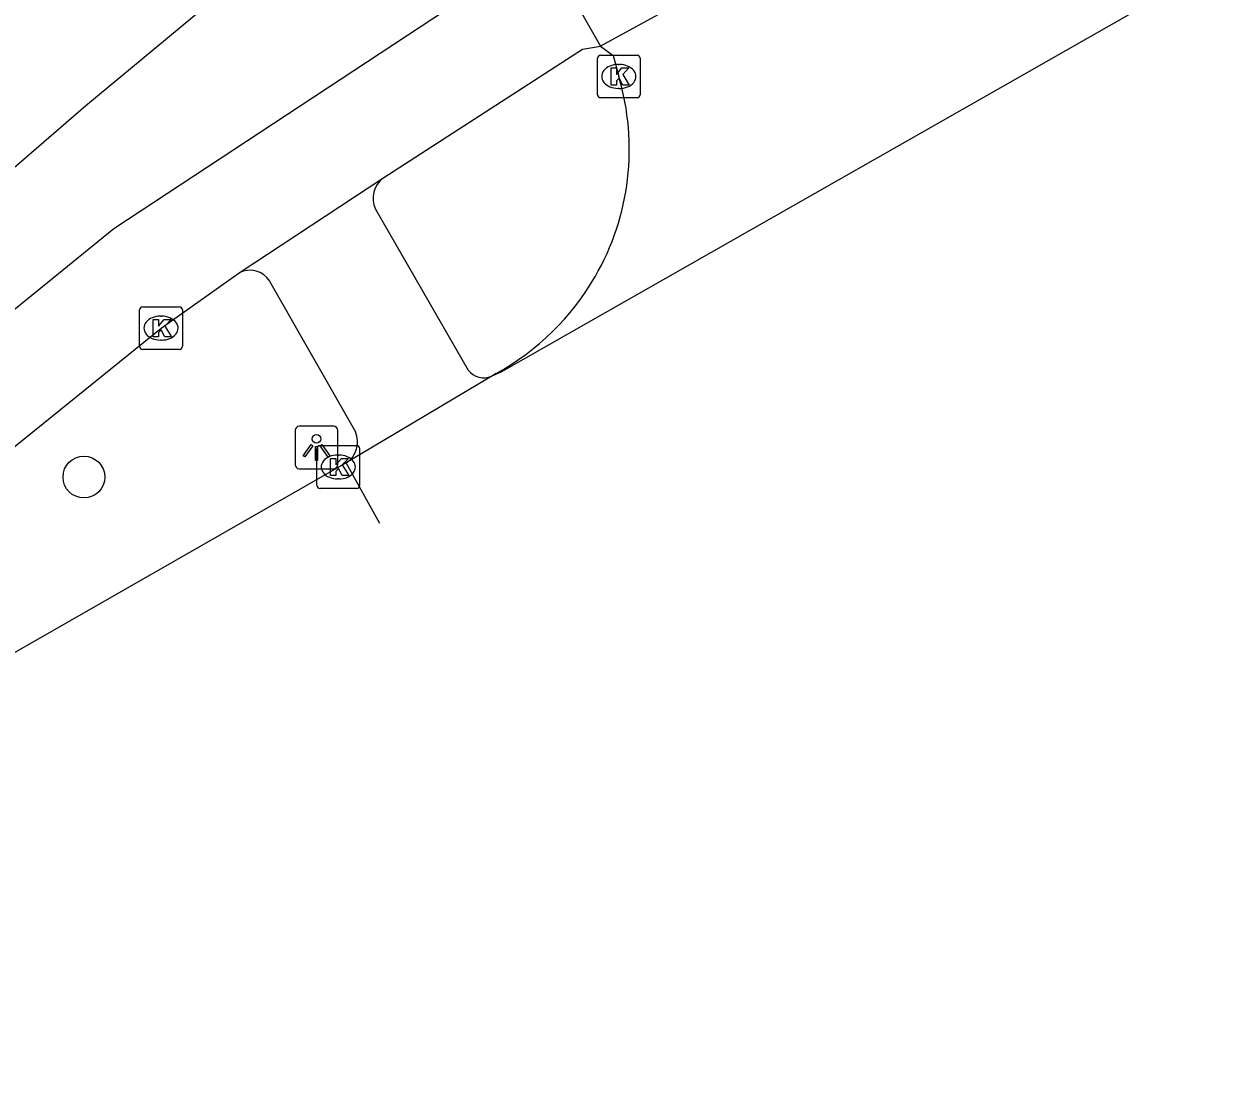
# Model space of a CAD drawing. Extents: x 159961 to 160856, y 382704 to 383353.
# Drawn here: x 160569.17 to 160597.01, y 382714.74 to 382739.22 of the extents above; entities that cross this region are included whole.
import ezdxf

# ---------------------------------------------------------------- set-up
doc = ezdxf.new("R2010")
doc.units = 0
for name, color, linetype in [('IMGEO_Boom', 7, 'Continuous'), ('IMGEO_Fietspad_gesloten', 7, 'Continuous'), ('IMGEO_Kolk', 7, 'Continuous'), ('IMGEO_Lichtpunt', 7, 'Continuous'), ('IMGEO_Rijbaan_lokaal_gesloten', 7, 'Continuous'), ('IMGEO_Voetpad_open', 7, 'Continuous')]:
    doc.layers.add(name, color=color, linetype=linetype)

msp = doc.modelspace()

# ---------------------------------------------------------------- linework, layer by layer
at = {"layer": 'IMGEO_Boom'}
msp.add_circle((160570.577, 382728.602), 0.489, dxfattribs=at)
at = {"layer": 'IMGEO_Fietspad_gesloten'}
for points in [[(160579.704, 382739.971), (160571.274, 382734.411), (160563.508, 382728.101)], [(160577.578, 382735.598), (160582.246, 382738.622), (160582.673, 382738.694)], [(160574.211, 382733.38), (160577.578, 382735.598)], [(160564.089, 382725.394), (160572.382, 382732.089), (160574.211, 382733.38)]]:
    msp.add_lwpolyline(points, dxfattribs=at)
at = {"layer": 'IMGEO_Kolk'}
for p, q in [((160582.672, 382738.481), (160583.524, 382738.481)), ((160582.597, 382737.555), (160582.597, 382738.407)), ((160583.085, 382738.261), (160583.11, 382738.261)), ((160583.598, 382738.407), (160583.598, 382737.555)), ((160583.108, 382737.701), (160583.083, 382737.701)), ((160583.524, 382737.481), (160582.672, 382737.481)), ((160571.881, 382731.663), (160571.881, 382732.515)), ((160571.956, 382732.589), (160572.808, 382732.589)), ((160572.369, 382732.369), (160572.394, 382732.369)), ((160572.882, 382732.515), (160572.882, 382731.663)), ((160572.392, 382731.809), (160572.367, 382731.809)), ((160572.808, 382731.589), (160571.956, 382731.589)), ((160576.106, 382729.338), (160576.958, 382729.338)), ((160576.031, 382728.412), (160576.031, 382729.264)), ((160576.519, 382729.118), (160576.544, 382729.118)), ((160577.032, 382729.264), (160577.032, 382728.412)), ((160576.542, 382728.558), (160576.517, 382728.558)), ((160576.958, 382728.338), (160576.106, 382728.338))]:
    msp.add_line(p, q, dxfattribs=at)
for points in [[(160582.672, 382738.481), (160583.524, 382738.481)], [(160582.597, 382737.555), (160582.597, 382738.407)], [(160583.598, 382738.407), (160583.598, 382737.555)], [(160582.918, 382738.181), (160583.041, 382738.181), (160583.041, 382738.03), (160583.171, 382738.181), (160583.335, 382738.181), (160583.189, 382738.03), (160583.342, 382737.781), (160583.19, 382737.781), (160583.105, 382737.945), (160583.041, 382737.878), (160583.041, 382737.781), (160582.918, 382737.781), (160582.918, 382738.181)], [(160583.524, 382737.481), (160582.672, 382737.481)], [(160571.881, 382731.663), (160571.881, 382732.515)], [(160571.956, 382732.589), (160572.808, 382732.589)], [(160572.882, 382732.515), (160572.882, 382731.663)], [(160572.202, 382732.289), (160572.325, 382732.289), (160572.325, 382732.138), (160572.455, 382732.289), (160572.619, 382732.289), (160572.473, 382732.138), (160572.626, 382731.889), (160572.474, 382731.889), (160572.389, 382732.053), (160572.325, 382731.986), (160572.325, 382731.889), (160572.202, 382731.889), (160572.202, 382732.289)], [(160572.808, 382731.589), (160571.956, 382731.589)], [(160576.106, 382729.338), (160576.958, 382729.338)], [(160576.031, 382728.412), (160576.031, 382729.264)], [(160576.352, 382729.038), (160576.475, 382729.038), (160576.475, 382728.887), (160576.605, 382729.038), (160576.769, 382729.038), (160576.623, 382728.887), (160576.776, 382728.638), (160576.624, 382728.638), (160576.539, 382728.802), (160576.475, 382728.735), (160576.475, 382728.638), (160576.352, 382728.638), (160576.352, 382729.038)], [(160577.032, 382729.264), (160577.032, 382728.412)], [(160576.958, 382728.338), (160576.106, 382728.338)]]:
    msp.add_lwpolyline(points, dxfattribs=at)
for centre, start, end in [((160582.674, 382738.405), 91.552, 178.448), ((160582.674, 382738.405), 91.552, 178.448), ((160583.522, 382738.405), 1.552, 88.448), ((160583.522, 382738.405), 1.552, 88.448), ((160582.674, 382737.557), 181.552, 268.448), ((160582.674, 382737.557), 181.552, 268.448), ((160583.522, 382737.557), 271.552, 358.448), ((160583.522, 382737.557), 271.552, 358.448), ((160571.958, 382732.513), 91.552, 178.448), ((160571.958, 382732.513), 91.552, 178.448), ((160572.806, 382732.513), 1.552, 88.448), ((160572.806, 382732.513), 1.552, 88.448), ((160571.958, 382731.665), 181.552, 268.448), ((160571.958, 382731.665), 181.552, 268.448), ((160572.806, 382731.665), 271.552, 358.448), ((160572.806, 382731.665), 271.552, 358.448), ((160576.108, 382729.262), 91.552, 178.448), ((160576.108, 382729.262), 91.552, 178.448), ((160576.956, 382729.262), 1.552, 88.448), ((160576.956, 382729.262), 1.552, 88.448), ((160576.108, 382728.414), 181.552, 268.448), ((160576.108, 382728.414), 181.552, 268.448), ((160576.956, 382728.414), 271.552, 358.448), ((160576.956, 382728.414), 271.552, 358.448)]:
    msp.add_arc(centre, 0.0765, start, end, dxfattribs=at)
for centre, major_axis, ratio, start_param, end_param in [((160583.084, 382737.981), (-0.387, 0.002), 0.722429, 4.712389, 7.853982), ((160583.109, 382737.981), (-0.39, 0.002), 0.717154, 1.570796, 4.712389), ((160572.368, 382732.089), (-0.387, 0.002), 0.722429, 4.712389, 7.853982), ((160572.393, 382732.089), (-0.39, 0.002), 0.717154, 1.570796, 4.712389), ((160576.518, 382728.838), (-0.387, 0.002), 0.722429, 4.712389, 7.853982), ((160576.543, 382728.838), (-0.39, 0.002), 0.717154, 1.570796, 4.712389)]:
    msp.add_ellipse(centre, major_axis=major_axis, ratio=ratio, start_param=start_param, end_param=end_param, dxfattribs=at)
at = {"layer": 'IMGEO_Lichtpunt'}
for p, q in [((160575.523, 382729.698), (160575.523, 382728.891)), ((160575.523, 382729.698), (160575.523, 382728.891)), ((160576.425, 382729.793), (160575.617, 382729.793)), ((160576.425, 382729.793), (160575.617, 382729.793)), ((160576.519, 382728.891), (160576.519, 382729.698)), ((160576.519, 382728.891), (160576.519, 382729.698)), ((160575.617, 382728.797), (160576.425, 382728.797)), ((160575.617, 382728.797), (160576.425, 382728.797))]:
    msp.add_line(p, q, dxfattribs=at)
for points in [[(160575.897, 382729.362), (160575.936, 382729.334), (160575.748, 382729.072), (160575.71, 382729.099), (160575.897, 382729.362)], [(160575.999, 382729.314), (160576.046, 382729.314), (160576.046, 382728.992), (160575.999, 382728.992), (160575.999, 382729.314)], [(160576.109, 382729.334), (160576.147, 382729.361), (160576.334, 382729.099), (160576.295, 382729.071), (160576.109, 382729.334)]]:
    msp.add_lwpolyline(points, dxfattribs=at)
msp.add_circle((160576.022, 382729.496), 0.0994, dxfattribs=at)
for centre, start, end in [((160575.617, 382729.698), 90, 180), ((160575.617, 382729.698), 90, 180), ((160576.425, 382729.698), 0, 90), ((160576.425, 382729.698), 0, 90), ((160575.617, 382728.891), 180, 270), ((160575.617, 382728.891), 180, 270), ((160576.425, 382728.891), 270, 0), ((160576.425, 382728.891), 270, 360)]:
    msp.add_arc(centre, 0.0946, start, end, dxfattribs=at)
at = {"layer": 'IMGEO_Rijbaan_lokaal_gesloten'}
for points in [[(160588.339, 382741.798), (160582.673, 382738.694)], [(160581.359, 382740.991), (160582.673, 382738.694)], [(160597.012, 382740.556), (160596.997, 382740.546), (160580.353, 382731.062), (160580.124, 382730.966)], [(160582.673, 382738.694), (160582.966, 382738.47), (160583.098, 382737.981)], [(160580.124, 382730.966), (160576.717, 382728.936)], [(160580.225, 382731.029), (160580.124, 382730.966)], [(160576.717, 382728.936), (160573.974, 382727.368), (160554.123, 382716.001), (160552.199, 382714.917), (160551.851, 382714.737)], [(160577.503, 382727.513), (160576.717, 382728.936)]]:
    msp.add_lwpolyline(points, dxfattribs=at)
for centre, radius, start, end in [((160577.364, 382736.282), 5.98, 330.017, 16.5009), ((160577.369, 382736.273), 5.971, 298.576, 330.0742)]:
    msp.add_arc(centre, radius, start, end, dxfattribs=at)
at = {"layer": 'IMGEO_Voetpad_open'}
for points in [[(160563.378, 382730.969), (160568.656, 382735.599), (160570.623, 382737.301), (160572.484, 382738.845), (160575.78, 382741.584)], [(160577.401, 382734.876), (160579.572, 382731.107)], [(160574.925, 382733.189), (160576.933, 382729.662)]]:
    msp.add_lwpolyline(points, dxfattribs=at)
for centre, radius, start, end in [((160577.928, 382735.13), 0.585, 126.7406, 205.7104), ((160574.466, 382732.902), 0.542, 32.0298, 118.0175), ((160579.936, 382731.383), 0.457, 217.0968, 294.2453), ((160576.397, 382729.426), 0.586, 303.1537, 23.7087)]:
    msp.add_arc(centre, radius, start, end, dxfattribs=at)

doc.saveas('drawing.dxf')
